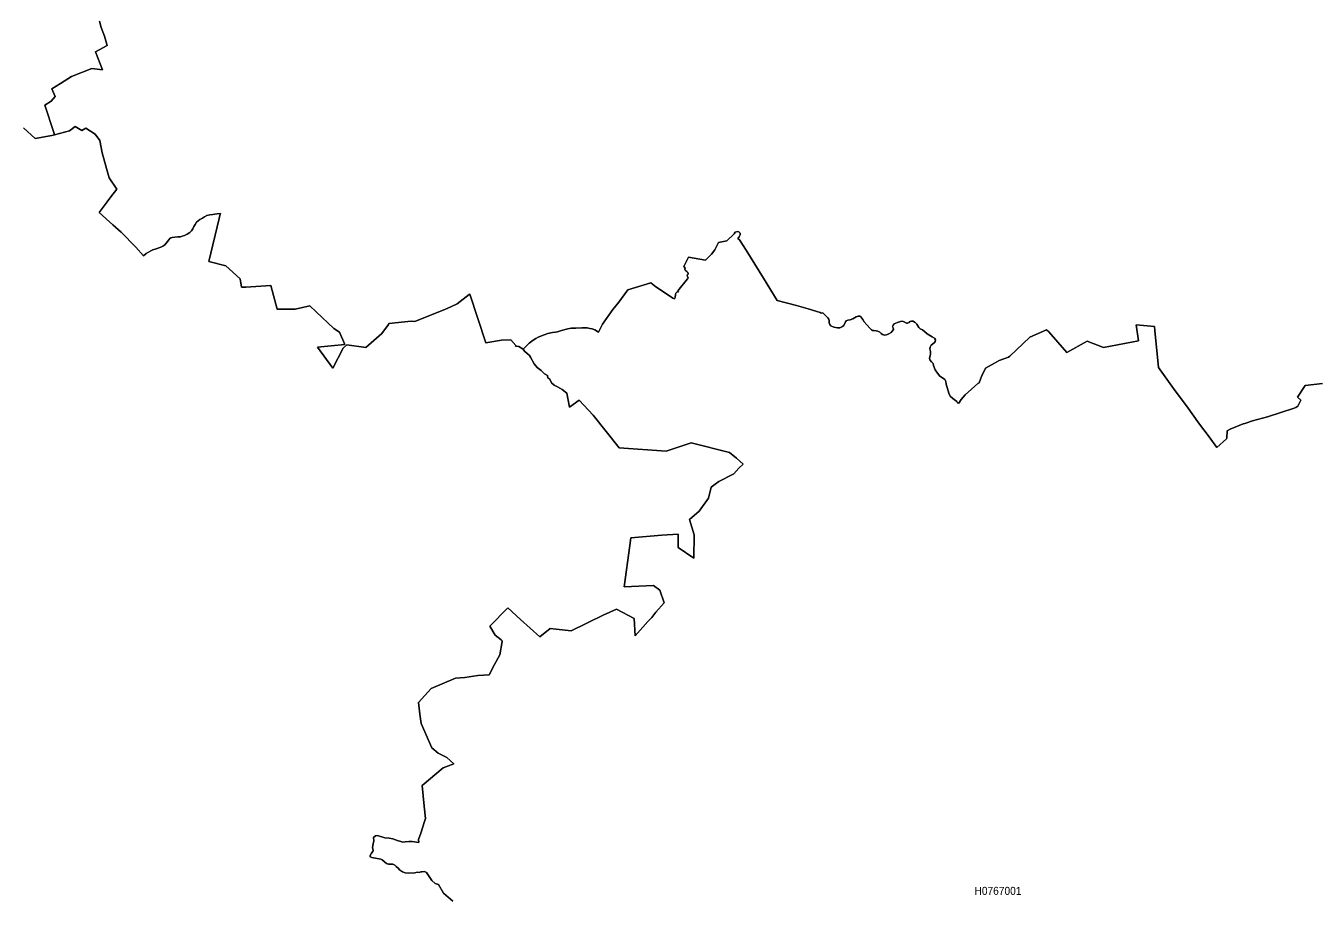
# Model space of a CAD drawing. Extents: x 369010 to 739155, y 6377141 to 6616555.
# Drawn here: x 651650 to 667746, y 6417178 to 6428086 of the extents above; entities that cross this region are included whole.
import ezdxf
from ezdxf.enums import TextEntityAlignment as Align

# ---------------------------------------------------------------- set-up
doc = ezdxf.new("R2010")
doc.units = 0
doc.header["$LTSCALE"] = 40
doc.layers.add('1', color=7, linetype='Continuous', lineweight=13)
doc.layers.add('2', color=7, linetype='Continuous')

msp = doc.modelspace()

# ---------------------------------------------------------------- linework, layer by layer
at = {"layer": '1'}
for points in [[(651974.71, 6426713.9), (652008.47, 6426724.99), (652000.86, 6426750.98), (651886.99, 6427096.05), (651967.26, 6427144.88), (652018.9, 6427201.15), (651976.69, 6427296.31), (652084.11, 6427362.85), (652222.63, 6427451.56), (652474.86, 6427550.53), (652609.25, 6427535.3), (652520.04, 6427759.89), (652667.51, 6427841.32), (652632.75, 6427954.52), (652593.03, 6428065.58), (652573, 6428142.04)], [(652573, 6428142.04), (652593.03, 6428065.58), (652632.75, 6427954.52), (652667.51, 6427841.32), (652520.04, 6427759.89)], [(652520.04, 6427759.89), (652609.25, 6427535.3), (652474.86, 6427550.53), (652222.63, 6427451.56), (652084.11, 6427362.85), (651976.69, 6427296.31), (652018.9, 6427201.15), (651967.26, 6427144.88), (651886.99, 6427096.05), (652000.86, 6426750.98), (652008.47, 6426724.99), (652198.3, 6426772.16), (652268.31, 6426827.94), (652350.24, 6426778.12), (652399.72, 6426808.08), (652515.91, 6426731.45), (652576.98, 6426651.01), (652603.46, 6426499.08), (652658.9, 6426303.79), (652693.16, 6426188.1), (652787.66, 6426045.93), (652713.35, 6425948.94), (652668.33, 6425885.56), (652565.56, 6425752.99), (652736.69, 6425598.24), (652840.29, 6425506.22), (653023.84, 6425319.86), (653121.82, 6425211.79), (653154.92, 6425239.93), (653211.85, 6425273.85), (653238.99, 6425286.43), (653280.04, 6425301.16), (653336.31, 6425319.86), (653362.13, 6425332.28), (653387.28, 6425350.48), (653405.16, 6425372), (653436.27, 6425410.39), (653451.5, 6425428.27), (653462.26, 6425437.21), (653477.32, 6425441.67), (653510.75, 6425446.64), (653551.3, 6425449.29), (653583.07, 6425450.45), (653602.27, 6425456.74), (653635.37, 6425466.17), (653666.49, 6425484.37), (653699.59, 6425504.57), (653719.62, 6425523.76), (653736.5, 6425549.91), (653749.41, 6425577.72), (653765.46, 6425605.85), (653783.33, 6425631.34), (653804.19, 6425650.04), (653823.06, 6425664.77), (653856.82, 6425681.66), (653881.81, 6425698.7), (653913.42, 6425714.26), (653949.67, 6425723.69), (653985.75, 6425728.16), (654010.74, 6425733.13), (654042.02, 6425737.93), (654083.56, 6425742.89), (654076.77, 6425715.58), (654067.51, 6425680.83), (653935.93, 6425143.27), (654149.76, 6425087.83), (654327.35, 6424926.3), (654345.22, 6424819.88), (654401.49, 6424822.19), (654713.47, 6424842.88), (654789.1, 6424547.62), (655016.34, 6424545.8), (655197.07, 6424586.85), (655279.49, 6424511.38), (655499.45, 6424304.99), (655568.96, 6424260.64), (655636.48, 6424105.56), (655296.21, 6424070.47), (655487.36, 6423811.29), (655616.62, 6424059.88), (655659.98, 6424103.08), (655896.82, 6424068.65), (656097.58, 6424244.58), (656181.32, 6424356.96), (656187.45, 6424368.22), (656462.84, 6424396.85), (656510.84, 6424393.7), (656893.65, 6424547.62), (656962.34, 6424575.43), (657039.79, 6424611.67), (657191.39, 6424730.67), (657199.5, 6424732.32), (657398.44, 6424126.08), (657593.4, 6424160.18), (657711.9, 6424163.65), (657771.48, 6424092.82), (657769.33, 6424083.38), (657807.9, 6424081.56), (657864.33, 6424046.64), (657906.37, 6424089.67)], [(652008.47, 6426724.99), (651974.71, 6426713.9), (651769.65, 6426678.82), (651620.86, 6426813.04)], [(651620.86, 6426813.04), (651769.65, 6426678.82), (651974.71, 6426713.9)], [(653387.28, 6425350.48), (653362.13, 6425332.28), (653336.31, 6425319.86), (653280.04, 6425301.16), (653238.99, 6425286.43), (653211.85, 6425273.85), (653154.92, 6425239.93), (653121.82, 6425211.79), (653023.84, 6425319.86), (652840.29, 6425506.22), (652736.69, 6425598.24), (652565.56, 6425752.99), (652668.33, 6425885.56), (652713.35, 6425948.94), (652787.66, 6426045.93), (652693.16, 6426188.1), (652658.9, 6426303.79), (652603.46, 6426499.08), (652576.98, 6426651.01), (652515.91, 6426731.45), (652399.72, 6426808.08), (652350.24, 6426778.12), (652268.31, 6426827.94), (652198.3, 6426772.16), (652008.47, 6426724.99)], [(659801.56, 6421569.38), (659997.02, 6421435.15), (660001.15, 6421727.93), (659939.92, 6421921.24), (660062.23, 6422025.18), (660179.24, 6422185.55), (660213.33, 6422325.4), (660264.47, 6422362.14), (660310.15, 6422392.43), (660496.67, 6422489.25), (660557.58, 6422562.07), (660610.37, 6422612.55), (660530.27, 6422683.72), (660441.23, 6422754.88), (659964.41, 6422877.02), (659651.11, 6422773.75), (659063.57, 6422816.78), (658737.03, 6423221.94), (658564.75, 6423408.79), (658440.95, 6423322.56), (658411.49, 6423496.67), (658350.58, 6423545.33), (658293.98, 6423576.28), (658253.1, 6423595.64), (658218.84, 6423627.92), (658196.5, 6423673.43), (658174.16, 6423687.66), (658166.38, 6423719.27), (658130.79, 6423737.98), (658087.76, 6423779.35), (658038.77, 6423818.08), (658000.05, 6423863.43), (657954.37, 6423946.35), (657942.78, 6423967.53), (657879.56, 6424020.33), (657864.33, 6424046.64), (657807.9, 6424081.56), (657769.33, 6424083.38), (657771.48, 6424092.82), (657711.9, 6424163.65), (657593.4, 6424160.18), (657398.44, 6424126.08), (657199.5, 6424732.32), (657191.39, 6424730.67), (657039.79, 6424611.67), (656962.34, 6424575.43), (656893.65, 6424547.62), (656510.84, 6424393.7), (656462.84, 6424396.85), (656187.45, 6424368.22), (656181.32, 6424356.96), (656097.58, 6424244.58), (655896.82, 6424068.65), (655659.98, 6424103.08), (655616.62, 6424059.88), (655487.36, 6423811.29), (655296.21, 6424070.47), (655636.48, 6424105.56), (655568.96, 6424260.64), (655499.45, 6424304.99), (655279.49, 6424511.38), (655197.07, 6424586.85), (655016.34, 6424545.8), (654789.1, 6424547.62), (654713.47, 6424842.88), (654401.49, 6424822.19), (654345.22, 6424819.88), (654327.35, 6424926.3), (654149.76, 6425087.83), (653935.93, 6425143.27), (654067.51, 6425680.83), (654076.77, 6425715.58), (654083.56, 6425742.89), (654042.02, 6425737.93), (654010.74, 6425733.13), (653985.75, 6425728.16), (653949.67, 6425723.69), (653913.42, 6425714.26), (653881.81, 6425698.7), (653856.82, 6425681.66), (653823.06, 6425664.77), (653804.19, 6425650.04), (653783.33, 6425631.34), (653765.46, 6425605.85), (653749.41, 6425577.72), (653736.5, 6425549.91), (653719.62, 6425523.76), (653699.59, 6425504.57), (653666.49, 6425484.37), (653635.37, 6425466.17), (653602.27, 6425456.74), (653583.07, 6425450.45), (653551.3, 6425449.29), (653510.75, 6425446.64), (653477.32, 6425441.67), (653462.26, 6425437.21), (653451.5, 6425428.27), (653436.27, 6425410.39), (653405.16, 6425372), (653387.28, 6425350.48)], [(661685.16, 6424377.65), (661686.48, 6424402.31), (661682.84, 6424422), (661670.76, 6424438.89), (661610.68, 6424497.14), (661599.92, 6424500.29), (661587.01, 6424495.82), (661572.61, 6424506.58), (661423.83, 6424550.44), (661278.35, 6424591.65), (661038.37, 6424653.88), (660864.92, 6424933.41), (660648.27, 6425284.11), (660565.69, 6425412.38), (660546.82, 6425428.6), (660562.05, 6425449.12), (660572.81, 6425474.28), (660574.63, 6425497.62), (660559.4, 6425513.67), (660541.36, 6425514.66), (660511.9, 6425508.37), (660499.32, 6425485.86), (660407.96, 6425398.48), (660305.85, 6425377.79), (660256.86, 6425285.6), (660217.8, 6425233.14), (660142.16, 6425160.48), (659929.49, 6425195.57), (659872.23, 6425080.21), (659885.96, 6425060.52), (659882.82, 6425046.62), (659887.45, 6425035.36), (659895.89, 6425025.1), (659910.29, 6425015.67), (659919.56, 6425004.41), (659923.7, 6424992), (659925.02, 6424983.39), (659916.09, 6424977.6), (659912.44, 6424970.82), (659918.24, 6424952.94), (659926.35, 6424934.07), (659915.59, 6424923.81), (659798.25, 6424776.85), (659804.87, 6424762.94), (659782.52, 6424757.15), (659772.26, 6424746.72), (659765.97, 6424731.17), (659763.66, 6424692.11), (659756.04, 6424675.56), (659733.53, 6424685.82), (659704.41, 6424703.2), (659519.54, 6424823.35), (659457.8, 6424874.49), (659173.14, 6424788.93), (659057.78, 6424632.36), (658982.31, 6424544.15), (658855.04, 6424357.62), (658803.4, 6424258.49), (658757.72, 6424287.62), (658724.62, 6424300.19), (658695.99, 6424306.48), (658661.56, 6424311.94), (658637.4, 6424312.44), (658598.51, 6424311.94), (658524.03, 6424310.62), (658463.13, 6424308.47), (658420.59, 6424302.51), (658343.63, 6424278.35), (658291.99, 6424263.62), (658266.51, 6424259.31), (658231.59, 6424253.85), (658172, 6424244.09), (658127.65, 6424227.37), (658051.85, 6424196.42), (658021.4, 6424179.87), (657990.12, 6424158.36), (657940.8, 6424120.29), (657906.37, 6424089.67), (657864.33, 6424046.64)], [(657906.37, 6424089.67), (657940.8, 6424120.29), (657990.12, 6424158.36), (658021.4, 6424179.87), (658051.85, 6424196.42), (658127.65, 6424227.37), (658172, 6424244.09), (658231.59, 6424253.85), (658266.51, 6424259.31), (658291.99, 6424263.62), (658343.63, 6424278.35), (658420.59, 6424302.51), (658463.13, 6424308.47), (658524.03, 6424310.62), (658598.51, 6424311.94), (658637.4, 6424312.44), (658661.56, 6424311.94), (658695.99, 6424306.48), (658724.62, 6424300.19), (658757.72, 6424287.62), (658803.4, 6424258.49), (658855.04, 6424357.62), (658982.31, 6424544.15), (659057.78, 6424632.36), (659173.14, 6424788.93), (659457.8, 6424874.49), (659519.54, 6424823.35), (659704.41, 6424703.2), (659733.53, 6424685.82), (659756.04, 6424675.56), (659763.66, 6424692.11), (659765.97, 6424731.17), (659772.26, 6424746.72), (659782.52, 6424757.15), (659804.87, 6424762.94), (659798.25, 6424776.85), (659915.59, 6424923.81), (659926.35, 6424934.07), (659918.24, 6424952.94), (659912.44, 6424970.82), (659916.09, 6424977.6), (659925.02, 6424983.39), (659923.7, 6424992), (659919.56, 6425004.41), (659910.29, 6425015.67), (659895.89, 6425025.1), (659887.45, 6425035.36), (659882.82, 6425046.62), (659885.96, 6425060.52), (659872.23, 6425080.21), (659929.49, 6425195.57), (660142.16, 6425160.48), (660217.8, 6425233.14), (660256.86, 6425285.6), (660305.85, 6425377.79), (660407.96, 6425398.48), (660499.32, 6425485.86), (660511.9, 6425508.37), (660541.36, 6425514.66), (660559.4, 6425513.67), (660574.63, 6425497.62), (660572.81, 6425474.28), (660562.05, 6425449.12), (660546.82, 6425428.6), (660565.69, 6425412.38), (660648.27, 6425284.11), (660864.92, 6424933.41), (661038.37, 6424653.88), (661278.35, 6424591.65), (661423.83, 6424550.44), (661572.61, 6424506.58), (661587.01, 6424495.82), (661599.92, 6424500.29), (661610.68, 6424497.14), (661670.76, 6424438.89), (661682.84, 6424422), (661686.48, 6424402.31), (661685.16, 6424377.65), (661693.27, 6424354.81), (661709.32, 6424338.59), (661744.41, 6424322.87), (661791.58, 6424312.61), (661821.53, 6424315.25), (661854.63, 6424328.33), (661871.18, 6424342.23), (661889.55, 6424388.9), (661900.64, 6424401.81), (661918.02, 6424410.25), (661947.65, 6424413.89), (661980.75, 6424427.8), (662024.28, 6424451.13), (662050.59, 6424457.92), (662068.63, 6424458.91), (662084.19, 6424451.63), (662108.02, 6424415.38), (662121.92, 6424387.58), (662195.57, 6424308.14), (662213.61, 6424290.1), (662227.85, 6424282.15), (662245.39, 6424278.51)], [(664195.52, 6424195.6), (663942.63, 6423958.26), (663927.74, 6423945.02), (663811.88, 6423907.12), (663752.8, 6423871.04), (663639.1, 6423808.65), (663590.94, 6423703.88), (663576.04, 6423672.77), (663559.82, 6423626.26), (663542.11, 6423620.14), (663386.21, 6423478.47), (663335.89, 6423417.89), (663307.92, 6423373.21), (663289.39, 6423376.85), (663281.77, 6423395.38), (663231.3, 6423429.81), (663200.18, 6423460.43), (663181.64, 6423496.18), (663147.55, 6423610.37), (663142.09, 6423642.98), (663130.34, 6423669.95), (663101.04, 6423688.49), (663069.27, 6423711), (663038.65, 6423747.58), (663008.86, 6423787.3), (662992.14, 6423840.92), (662984.53, 6423866.74), (662965.99, 6423888.42), (662945.3, 6423915.4), (662940.84, 6423936.25), (662946.63, 6423962.9), (662954.57, 6423988.55), (662952.75, 6424018.34), (662945.47, 6424049.62), (662949.11, 6424072.63), (662959.54, 6424095.63), (662977.25, 6424108.54), (663004.22, 6424129.23), (663012.83, 6424144.62), (663013.66, 6424163.65), (663001.08, 6424183.02), (662974.43, 6424202.38), (662952.26, 6424213.8), (662910.38, 6424239.95), (662876.46, 6424267.09), (662852.95, 6424287.45), (662823.49, 6424301.02), (662805.95, 6424315.75), (662794.7, 6424339.58), (662781.29, 6424361.1), (662762.42, 6424378.97), (662753.15, 6424384.93), (662736.27, 6424394.7), (662713.43, 6424397.51), (662693.74, 6424392.05), (662685.63, 6424380.79), (662667.26, 6424372.85), (662652.86, 6424373.68), (662622.74, 6424388.74), (662599.4, 6424395.03), (662576.56, 6424392.88), (662538.5, 6424378.97), (662499.93, 6424361.43), (662485.7, 6424347.69), (662479.91, 6424331.64), (662487.02, 6424311.45), (662490.17, 6424292.58), (662475.44, 6424273.38), (662459.72, 6424257.16), (662432.08, 6424237.3), (662402.95, 6424227.04), (662377.3, 6424222.57), (662354.46, 6424228.36), (662336.08, 6424244.09), (662319.2, 6424257.49), (662296.03, 6424272.22), (662271.87, 6424277.52), (662245.39, 6424278.51), (662227.85, 6424282.15), (662213.61, 6424290.1), (662195.57, 6424308.14), (662121.92, 6424387.58), (662108.02, 6424415.38), (662084.19, 6424451.63), (662068.63, 6424458.91), (662050.59, 6424457.92), (662024.28, 6424451.13), (661980.75, 6424427.8), (661947.65, 6424413.89), (661918.02, 6424410.25), (661900.64, 6424401.81), (661889.55, 6424388.9), (661871.18, 6424342.23), (661854.63, 6424328.33), (661821.53, 6424315.25), (661791.58, 6424312.61), (661744.41, 6424322.87), (661709.32, 6424338.59), (661693.27, 6424354.81), (661685.16, 6424377.65)], [(662245.39, 6424278.51), (662271.87, 6424277.52), (662296.03, 6424272.22), (662319.2, 6424257.49), (662336.08, 6424244.09), (662354.46, 6424228.36), (662377.3, 6424222.57), (662402.95, 6424227.04), (662432.08, 6424237.3), (662459.72, 6424257.16), (662475.44, 6424273.38), (662490.17, 6424292.58), (662487.02, 6424311.45), (662479.91, 6424331.64), (662485.7, 6424347.69), (662499.93, 6424361.43), (662538.5, 6424378.97), (662576.56, 6424392.88), (662599.4, 6424395.03), (662622.74, 6424388.74), (662652.86, 6424373.68), (662667.26, 6424372.85), (662685.63, 6424380.79), (662693.74, 6424392.05), (662713.43, 6424397.51), (662736.27, 6424394.7), (662753.15, 6424384.93), (662762.42, 6424378.97), (662781.29, 6424361.1), (662794.7, 6424339.58), (662805.95, 6424315.75), (662823.49, 6424301.02), (662852.95, 6424287.45), (662876.46, 6424267.09), (662910.38, 6424239.95), (662952.26, 6424213.8), (662974.43, 6424202.38), (663001.08, 6424183.02), (663013.66, 6424163.65), (663012.83, 6424144.62), (663004.22, 6424129.23), (662977.25, 6424108.54), (662959.54, 6424095.63), (662949.11, 6424072.63), (662945.47, 6424049.62), (662952.75, 6424018.34), (662954.57, 6423988.55), (662946.63, 6423962.9), (662940.84, 6423936.25), (662945.3, 6423915.4), (662965.99, 6423888.42), (662984.53, 6423866.74), (662992.14, 6423840.92), (663008.86, 6423787.3), (663038.65, 6423747.58), (663069.27, 6423711), (663101.04, 6423688.49), (663130.34, 6423669.95), (663142.09, 6423642.98), (663147.55, 6423610.37), (663181.64, 6423496.18), (663200.18, 6423460.43), (663231.3, 6423429.81), (663281.77, 6423395.38), (663289.39, 6423376.85), (663307.92, 6423373.21), (663335.89, 6423417.89), (663386.21, 6423478.47), (663542.11, 6423620.14), (663559.82, 6423626.26), (663576.04, 6423672.77), (663590.94, 6423703.88), (663639.1, 6423808.65), (663752.8, 6423871.04), (663811.88, 6423907.12), (663927.74, 6423945.02), (663942.63, 6423958.26), (664195.52, 6424195.6), (664401.91, 6424290.43), (664429.21, 6424261.8), (664656.95, 6424005.43), (664911.66, 6424145.45), (665111.75, 6424068.98), (665551.83, 6424150.58), (665520.22, 6424349.51), (665750.93, 6424331.64), (665756.06, 6424278.35), (665801.41, 6423819.24), (665989.42, 6423553.77), (666070.02, 6423445.03), (666149.46, 6423339.44), (666314.14, 6423112.37), (666434.29, 6422951.83), (666528.8, 6422820.09), (666651.93, 6422928.5), (666655.24, 6422935.94), (666657.39, 6423029.12), (666697.94, 6423046.34), (666858.65, 6423114.36), (666878.34, 6423119.65)], [(667850.18, 6423617.82), (667634.03, 6423592.83), (667536.88, 6423448.68), (667580.74, 6423408.46), (667541.35, 6423336.13), (667517.85, 6423320.41), (667494.02, 6423311.64), (667160.69, 6423203.9), (666976.82, 6423149.94), (666891.42, 6423123.96), (666878.34, 6423119.65), (666858.65, 6423114.36), (666697.94, 6423046.34), (666657.39, 6423029.12), (666655.24, 6422935.94), (666651.93, 6422928.5), (666528.8, 6422820.09), (666434.29, 6422951.83), (666314.14, 6423112.37), (666149.46, 6423339.44), (666070.02, 6423445.03), (665989.42, 6423553.77), (665801.41, 6423819.24), (665756.06, 6424278.35), (665750.93, 6424331.64), (665520.22, 6424349.51), (665551.83, 6424150.58), (665111.75, 6424068.98), (664911.66, 6424145.45), (664656.95, 6424005.43), (664429.21, 6424261.8), (664401.91, 6424290.43), (664195.52, 6424195.6)], [(657864.33, 6424046.64), (657879.56, 6424020.33), (657942.78, 6423967.53), (657954.37, 6423946.35), (658000.05, 6423863.43), (658038.77, 6423818.08), (658087.76, 6423779.35), (658130.79, 6423737.98), (658166.38, 6423719.27), (658174.16, 6423687.66), (658196.5, 6423673.43), (658218.84, 6423627.92), (658253.1, 6423595.64), (658293.98, 6423576.28), (658350.58, 6423545.33), (658411.49, 6423496.67), (658440.95, 6423322.56), (658564.75, 6423408.79), (658737.03, 6423221.94), (659063.57, 6422816.78), (659651.11, 6422773.75), (659964.41, 6422877.02), (660441.23, 6422754.88), (660530.27, 6422683.72), (660610.37, 6422612.55), (660557.58, 6422562.07), (660496.67, 6422489.25), (660310.15, 6422392.43), (660264.47, 6422362.14), (660213.33, 6422325.4), (660179.24, 6422185.55), (660062.23, 6422025.18), (659939.92, 6421921.24), (660001.15, 6421727.93), (659997.02, 6421435.15), (659801.56, 6421569.38), (659801.56, 6421735.71), (659597.82, 6421722.63), (659210.05, 6421689.37), (659198.13, 6421593.71), (659125.64, 6421076.84), (659491.24, 6421094.05), (659570.84, 6421038.28), (659626.12, 6420877.9), (659522.52, 6420762.88), (659472.7, 6420694.52), (659465.58, 6420689.89), (659428.68, 6420655.96), (659420.4, 6420647.02), (659263.83, 6420468.94), (659250.26, 6420684.43), (659028.65, 6420800.12), (658865.13, 6420726.13), (658464.78, 6420528.36), (658199.81, 6420558.15), (658071.87, 6420456.03), (657831.73, 6420669.04), (657672.51, 6420815.67), (657449.41, 6420587.28), (657515.45, 6420476.22), (657588.44, 6420416.81), (657601.51, 6420404.4), (657599.69, 6420396.95), (657571.06, 6420229.95), (657504.03, 6420109.47), (657440.48, 6419980.54), (657298.14, 6419969.62), (657136.11, 6419948.27), (657019.93, 6419939.99), (656714.24, 6419810.07), (656556.35, 6419635.96), (656571.75, 6419487.01), (656590.94, 6419370.49), (656721.03, 6419069.94), (656801.8, 6419002.25), (656910.86, 6418948.79), (656997.09, 6418869.18), (656862.87, 6418818.04), (656601.21, 6418596.26), (656629.18, 6418339.24), (656642.25, 6418186.64), (656630.33, 6418146.92), (656583.99, 6418002.44), (656555.03, 6417924.98), (656559.33, 6417886.42), (656477.24, 6417898.83), (656436.03, 6417899.99), (656388.37, 6417892.38), (656361.06, 6417891.05), (656324.32, 6417904.13), (656301.81, 6417908.26), (656267.22, 6417917.86), (656237.59, 6417932.1), (656189.43, 6417938.55), (656136.14, 6417945.17), (656044.62, 6417974.3), (656018.47, 6417971.32), (655992.98, 6417948.15), (655996.45, 6417908.26), (655988.18, 6417867.38)], [(666878.34, 6423119.65), (666891.42, 6423123.96), (666976.82, 6423149.94), (667160.69, 6423203.9), (667494.02, 6423311.64), (667517.85, 6423320.41), (667541.35, 6423336.13), (667580.74, 6423408.46), (667536.88, 6423448.68), (667634.03, 6423592.83), (667850.18, 6423617.82)], [(656983.85, 6417155.39), (656866.84, 6417253.03), (656805.11, 6417362.93), (656764.72, 6417375.51), (656721.69, 6417413.24), (656654.5, 6417511.22), (656630.83, 6417522.64), (656596.9, 6417519.66), (656585.65, 6417520.82), (656564.96, 6417512.54), (656541.13, 6417513.7), (656511.5, 6417505.43), (656428.92, 6417502.45), (656390.52, 6417506.42), (656357.91, 6417518.83), (656321.17, 6417546.8), (656303.96, 6417566.33), (656278.97, 6417586.52), (656261.1, 6417602.08), (656236.77, 6417614.49), (656180.33, 6417614.49), (656155.01, 6417623.93), (656104.53, 6417669.61), (656085.66, 6417676.72), (655973.95, 6417696.92), (655954.42, 6417708.83), (655953.09, 6417723.06), (655969.81, 6417753.35), (655985.86, 6417773.05), (655988.84, 6417787.28), (655982.88, 6417822.37), (655988.18, 6417867.38), (655996.45, 6417908.26), (655992.98, 6417948.15), (656018.47, 6417971.32), (656044.62, 6417974.3), (656136.14, 6417945.17), (656189.43, 6417938.55), (656237.59, 6417932.1), (656267.22, 6417917.86), (656301.81, 6417908.26), (656324.32, 6417904.13), (656361.06, 6417891.05), (656388.37, 6417892.38), (656436.03, 6417899.99), (656477.24, 6417898.83), (656559.33, 6417886.42), (656555.03, 6417924.98), (656583.99, 6418002.44), (656630.33, 6418146.92), (656642.25, 6418186.64), (656629.18, 6418339.24), (656601.21, 6418596.26), (656862.87, 6418818.04), (656997.09, 6418869.18), (656910.86, 6418948.79), (656801.8, 6419002.25), (656721.03, 6419069.94), (656590.94, 6419370.49), (656571.75, 6419487.01), (656556.35, 6419635.96), (656714.24, 6419810.07), (657019.93, 6419939.99), (657136.11, 6419948.27), (657298.14, 6419969.62), (657440.48, 6419980.54), (657504.03, 6420109.47), (657571.06, 6420229.95), (657599.69, 6420396.95), (657601.51, 6420404.4), (657588.44, 6420416.81), (657515.45, 6420476.22), (657449.41, 6420587.28), (657672.51, 6420815.67), (657831.73, 6420669.04), (658071.87, 6420456.03), (658199.81, 6420558.15), (658464.78, 6420528.36), (658865.13, 6420726.13), (659028.65, 6420800.12), (659250.26, 6420684.43), (659263.83, 6420468.94), (659420.4, 6420647.02), (659428.68, 6420655.96), (659465.58, 6420689.89), (659472.7, 6420694.52), (659522.52, 6420762.88), (659626.12, 6420877.9), (659570.84, 6421038.28), (659491.24, 6421094.05), (659125.64, 6421076.84), (659198.13, 6421593.71), (659210.05, 6421689.37), (659597.82, 6421722.63), (659801.56, 6421735.71), (659801.56, 6421569.38)], [(655988.18, 6417867.38), (655982.88, 6417822.37), (655988.84, 6417787.28), (655985.86, 6417773.05), (655969.81, 6417753.35), (655953.09, 6417723.06), (655954.42, 6417708.83), (655973.95, 6417696.92), (656085.66, 6417676.72), (656104.53, 6417669.61), (656155.01, 6417623.93), (656180.33, 6417614.49), (656236.77, 6417614.49), (656261.1, 6417602.08), (656278.97, 6417586.52), (656303.96, 6417566.33), (656321.17, 6417546.8), (656357.91, 6417518.83), (656390.52, 6417506.42), (656428.92, 6417502.45), (656511.5, 6417505.43), (656541.13, 6417513.7), (656564.96, 6417512.54), (656585.65, 6417520.82), (656596.9, 6417519.66), (656630.83, 6417522.64), (656654.5, 6417511.22), (656721.69, 6417413.24), (656764.72, 6417375.51), (656805.11, 6417362.93), (656866.84, 6417253.03), (656983.85, 6417155.39)]]:
    msp.add_lwpolyline(points, dxfattribs=at)

# ---------------------------------------------------------------- texts
at = {"layer": '2', "width": 0.95}
msp.add_text('H0767001', height=100, dxfattribs=at).set_placement((663795.61, 6417232.39), align=Align.CENTER)

doc.saveas('drawing.dxf')
